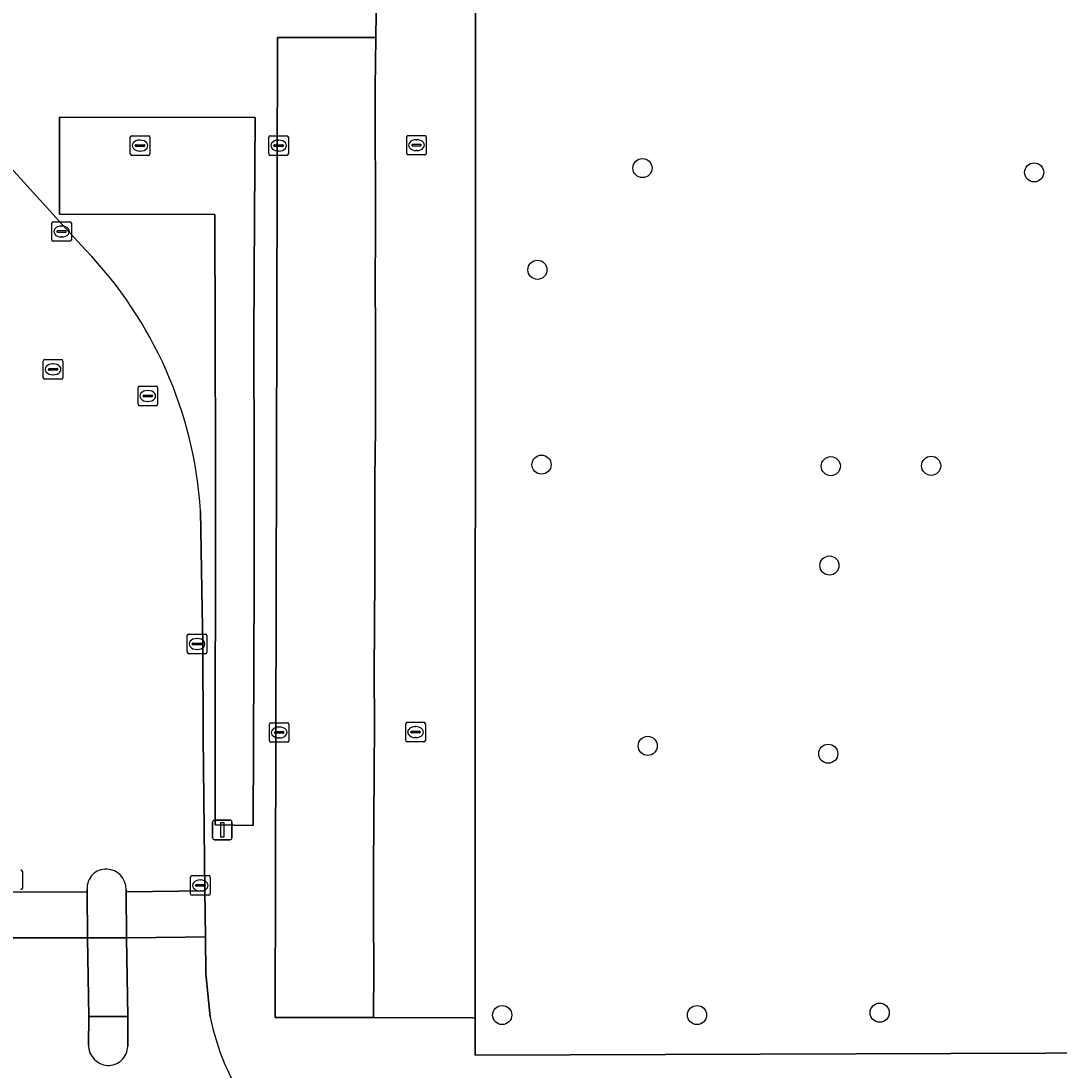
# Model space of a CAD drawing. Extents: x 161477 to 163040, y 383680 to 384871.
# Drawn here: x 162210 to 162263, y 384389 to 384442.6 of the extents above; entities that cross this region are included whole.
import ezdxf

# ---------------------------------------------------------------- set-up
doc = ezdxf.new("R2010")
doc.units = 0
for name, color, linetype in [('IMGEO_Boom', 7, 'Continuous'), ('IMGEO_Groenvoorziening', 7, 'Continuous'), ('IMGEO_Kolk', 7, 'Continuous'), ('IMGEO_Lichtmast', 7, 'Continuous'), ('IMGEO_Parkeervlak_open', 7, 'Continuous'), ('IMGEO_Rijbaan_lokaal_open', 7, 'Continuous'), ('IMGEO_Rioolput', 7, 'Continuous'), ('IMGEO_Verkeerseiland_open', 7, 'Continuous'), ('IMGEO_Voetpad_open', 7, 'Continuous')]:
    doc.layers.add(name, color=color, linetype=linetype)

msp = doc.modelspace()

# ---------------------------------------------------------------- linework, layer by layer
at = {"layer": 'IMGEO_Boom'}
for centre in [(162241.73, 384435.07), (162261.76, 384434.85), (162236.36, 384429.87), (162236.57, 384419.91), (162251.36, 384419.83), (162256.49, 384419.85), (162251.29, 384414.75), (162242, 384405.53), (162251.23, 384405.13), (162234.56, 384391.77), (162244.52, 384391.77), (162253.86, 384391.89)]:
    msp.add_circle(centre, 0.489, dxfattribs=at)
at = {"layer": 'IMGEO_Groenvoorziening'}
msp.add_lwpolyline([(162299.826, 384428.152), (162299.819, 384447.091), (162298.589, 384448.673), (162271.138, 384448.664), (162236.338, 384448.672), (162234.134, 384446.657), (162233.188, 384445.792), (162233.187, 384441.748), (162233.169, 384391.618), (162233.168, 384389.717), (162281.819, 384389.889), (162299.772, 384389.953), (162299.756, 384391.713), (162299.752, 384392.194), (162299.756, 384393.321), (162299.782, 384399.935)], close=True, dxfattribs=at)
at = {"layer": 'IMGEO_Kolk'}
for p, q in [((162215.539, 384435.793), (162215.539, 384436.645)), ((162215.614, 384436.719), (162216.466, 384436.719)), ((162216.54, 384436.645), (162216.54, 384435.793)), ((162222.626, 384435.793), (162222.626, 384436.645)), ((162222.701, 384436.719), (162223.553, 384436.719)), ((162223.627, 384436.645), (162223.627, 384435.793)), ((162229.676, 384435.816), (162229.676, 384436.668)), ((162229.751, 384436.742), (162230.603, 384436.742)), ((162230.677, 384436.668), (162230.677, 384435.816)), ((162215.798, 384436.213), (162215.798, 384436.225)), ((162216.236, 384436.176), (162215.838, 384436.176)), ((162215.841, 384436.262), (162216.239, 384436.262)), ((162216.027, 384436.499), (162216.052, 384436.499)), ((162216.282, 384436.225), (162216.282, 384436.213)), ((162222.885, 384436.213), (162222.885, 384436.225)), ((162223.323, 384436.176), (162222.925, 384436.176)), ((162222.928, 384436.262), (162223.326, 384436.262)), ((162223.114, 384436.499), (162223.139, 384436.499)), ((162223.369, 384436.225), (162223.369, 384436.213)), ((162229.935, 384436.236), (162229.935, 384436.248)), ((162230.373, 384436.199), (162229.975, 384436.199)), ((162229.978, 384436.285), (162230.376, 384436.285)), ((162230.164, 384436.522), (162230.189, 384436.522)), ((162230.419, 384436.248), (162230.419, 384436.236)), ((162216.466, 384435.719), (162215.614, 384435.719)), ((162216.05, 384435.939), (162216.025, 384435.939)), ((162223.553, 384435.719), (162222.701, 384435.719)), ((162223.137, 384435.939), (162223.112, 384435.939)), ((162230.603, 384435.742), (162229.751, 384435.742)), ((162230.187, 384435.962), (162230.162, 384435.962)), ((162211.604, 384432.328), (162212.456, 384432.328)), ((162211.529, 384431.402), (162211.529, 384432.254)), ((162211.788, 384431.822), (162211.788, 384431.834)), ((162212.226, 384431.785), (162211.828, 384431.785)), ((162211.831, 384431.871), (162212.229, 384431.871)), ((162212.017, 384432.108), (162212.042, 384432.108)), ((162212.272, 384431.834), (162212.272, 384431.822)), ((162212.53, 384432.254), (162212.53, 384431.402)), ((162212.456, 384431.328), (162211.604, 384431.328)), ((162212.04, 384431.548), (162212.015, 384431.548)), ((162218.454, 384410.315), (162218.454, 384411.167)), ((162218.529, 384411.241), (162219.381, 384411.241)), ((162218.942, 384411.021), (162218.967, 384411.021)), ((162219.455, 384411.167), (162219.455, 384410.315)), ((162218.713, 384410.735), (162218.713, 384410.747)), ((162219.151, 384410.698), (162218.753, 384410.698)), ((162218.756, 384410.784), (162219.154, 384410.784)), ((162218.965, 384410.461), (162218.94, 384410.461)), ((162219.197, 384410.747), (162219.197, 384410.735)), ((162219.381, 384410.241), (162218.529, 384410.241)), ((162222.654, 384405.79), (162222.654, 384406.642)), ((162222.729, 384406.716), (162223.581, 384406.716)), ((162223.655, 384406.642), (162223.655, 384405.79)), ((162229.628, 384405.809), (162229.628, 384406.661)), ((162229.703, 384406.735), (162230.555, 384406.735)), ((162230.629, 384406.661), (162230.629, 384405.809)), ((162222.913, 384406.21), (162222.913, 384406.222)), ((162223.351, 384406.173), (162222.953, 384406.173)), ((162222.956, 384406.259), (162223.354, 384406.259)), ((162223.142, 384406.496), (162223.167, 384406.496)), ((162223.397, 384406.222), (162223.397, 384406.21)), ((162229.887, 384406.229), (162229.887, 384406.241)), ((162230.325, 384406.192), (162229.927, 384406.192)), ((162229.93, 384406.278), (162230.328, 384406.278)), ((162230.116, 384406.515), (162230.141, 384406.515)), ((162230.371, 384406.241), (162230.371, 384406.229)), ((162223.581, 384405.716), (162222.729, 384405.716)), ((162223.165, 384405.936), (162223.14, 384405.936)), ((162230.555, 384405.735), (162229.703, 384405.735)), ((162230.139, 384405.955), (162230.114, 384405.955)), ((162210.027, 384399.111), (162210.027, 384398.259)), ((162218.623, 384397.97), (162218.623, 384398.822)), ((162218.698, 384398.896), (162219.55, 384398.896)), ((162219.111, 384398.676), (162219.136, 384398.676)), ((162219.624, 384398.822), (162219.624, 384397.97)), ((162218.882, 384398.39), (162218.882, 384398.402)), ((162219.32, 384398.353), (162218.922, 384398.353)), ((162218.925, 384398.439), (162219.323, 384398.439)), ((162219.134, 384398.116), (162219.109, 384398.116)), ((162219.366, 384398.402), (162219.366, 384398.39)), ((162219.55, 384397.896), (162218.698, 384397.896))]:
    msp.add_line(p, q, dxfattribs=at)
for points in [[(162215.539, 384435.793), (162215.539, 384436.645)], [(162215.614, 384436.719), (162216.466, 384436.719)], [(162216.54, 384436.645), (162216.54, 384435.793)], [(162222.626, 384435.793), (162222.626, 384436.645)], [(162222.701, 384436.719), (162223.553, 384436.719)], [(162223.627, 384436.645), (162223.627, 384435.793)], [(162229.676, 384435.816), (162229.676, 384436.668)], [(162229.751, 384436.742), (162230.603, 384436.742)], [(162230.677, 384436.668), (162230.677, 384435.816)], [(162216.466, 384435.719), (162215.614, 384435.719)], [(162223.553, 384435.719), (162222.701, 384435.719)], [(162230.603, 384435.742), (162229.751, 384435.742)], [(162211.604, 384432.328), (162212.456, 384432.328)], [(162211.529, 384431.402), (162211.529, 384432.254)], [(162212.53, 384432.254), (162212.53, 384431.402)], [(162212.456, 384431.328), (162211.604, 384431.328)], [(162218.454, 384410.315), (162218.454, 384411.167)], [(162218.529, 384411.241), (162219.381, 384411.241)], [(162219.455, 384411.167), (162219.455, 384410.315)], [(162219.381, 384410.241), (162218.529, 384410.241)], [(162222.654, 384405.79), (162222.654, 384406.642)], [(162222.729, 384406.716), (162223.581, 384406.716)], [(162223.655, 384406.642), (162223.655, 384405.79)], [(162229.628, 384405.809), (162229.628, 384406.661)], [(162229.703, 384406.735), (162230.555, 384406.735)], [(162230.629, 384406.661), (162230.629, 384405.809)], [(162223.581, 384405.716), (162222.729, 384405.716)], [(162230.555, 384405.735), (162229.703, 384405.735)], [(162210.027, 384399.111), (162210.027, 384398.259)], [(162218.623, 384397.97), (162218.623, 384398.822)], [(162218.698, 384398.896), (162219.55, 384398.896)], [(162219.624, 384398.822), (162219.624, 384397.97)], [(162219.55, 384397.896), (162218.698, 384397.896)]]:
    msp.add_lwpolyline(points, dxfattribs=at)
for centre, radius, start, end in [((162215.616, 384436.643), 0.0765, 91.552, 178.448), ((162215.616, 384436.643), 0.0765, 91.552, 178.448), ((162216.464, 384436.643), 0.0765, 1.552, 88.448), ((162216.464, 384436.643), 0.0765, 1.552, 88.448), ((162222.703, 384436.643), 0.0765, 91.552, 178.448), ((162222.703, 384436.643), 0.0765, 91.552, 178.448), ((162223.551, 384436.643), 0.0765, 1.552, 88.448), ((162223.551, 384436.643), 0.0765, 1.552, 88.448), ((162229.753, 384436.666), 0.0765, 91.552, 178.448), ((162229.753, 384436.666), 0.0765, 91.552, 178.448), ((162230.601, 384436.666), 0.0765, 1.552, 88.448), ((162230.601, 384436.666), 0.0765, 1.552, 88.448), ((162215.838, 384436.222), 0.0403, 85.8775, 175.7526), ((162215.835, 384436.212), 0.0366, 178.938, 274.7102), ((162216.239, 384436.219), 0.043, 264.8664, 352.4533), ((162216.243, 384436.224), 0.0386, 1.7309, 96.639), ((162222.925, 384436.222), 0.0403, 85.8775, 175.7526), ((162222.922, 384436.212), 0.0366, 178.938, 274.7102), ((162223.326, 384436.219), 0.043, 264.8664, 352.4533), ((162223.33, 384436.224), 0.0386, 1.7309, 96.639), ((162229.975, 384436.245), 0.0403, 85.8775, 175.7526), ((162229.972, 384436.235), 0.0366, 178.938, 274.7102), ((162230.376, 384436.242), 0.043, 264.8664, 352.4533), ((162230.38, 384436.247), 0.0386, 1.7309, 96.639), ((162215.616, 384435.795), 0.0765, 181.552, 268.448), ((162215.616, 384435.795), 0.0765, 181.552, 268.448), ((162216.464, 384435.795), 0.0765, 271.552, 358.448), ((162216.464, 384435.795), 0.0765, 271.552, 358.448), ((162222.703, 384435.795), 0.0765, 181.552, 268.448), ((162222.703, 384435.795), 0.0765, 181.552, 268.448), ((162223.551, 384435.795), 0.0765, 271.552, 358.448), ((162223.551, 384435.795), 0.0765, 271.552, 358.448), ((162229.753, 384435.818), 0.0765, 181.552, 268.448), ((162229.753, 384435.818), 0.0765, 181.552, 268.448), ((162230.601, 384435.818), 0.0765, 271.552, 358.448), ((162230.601, 384435.818), 0.0765, 271.552, 358.448), ((162211.606, 384432.252), 0.0765, 91.552, 178.448), ((162211.606, 384432.252), 0.0765, 91.552, 178.448), ((162212.454, 384432.252), 0.0765, 1.552, 88.448), ((162212.454, 384432.252), 0.0765, 1.552, 88.448), ((162211.828, 384431.831), 0.0403, 85.8775, 175.7526), ((162211.825, 384431.821), 0.0366, 178.938, 274.7102), ((162212.229, 384431.828), 0.043, 264.8664, 352.4533), ((162212.233, 384431.833), 0.0386, 1.7309, 96.639), ((162211.606, 384431.404), 0.0765, 181.552, 268.448), ((162211.606, 384431.404), 0.0765, 181.552, 268.448), ((162212.454, 384431.404), 0.0765, 271.552, 358.448), ((162212.454, 384431.404), 0.0765, 271.552, 358.448), ((162218.531, 384411.165), 0.0765, 91.552, 178.448), ((162218.531, 384411.165), 0.0765, 91.552, 178.448), ((162219.379, 384411.165), 0.0765, 1.552, 88.448), ((162219.379, 384411.165), 0.0765, 1.552, 88.448), ((162218.531, 384410.317), 0.0765, 181.552, 268.448), ((162218.531, 384410.317), 0.0765, 181.552, 268.448), ((162218.753, 384410.744), 0.0403, 85.8775, 175.7526), ((162218.75, 384410.734), 0.0366, 178.938, 274.7102), ((162219.154, 384410.741), 0.043, 264.8664, 352.4533), ((162219.158, 384410.746), 0.0386, 1.7309, 96.639), ((162219.379, 384410.317), 0.0765, 271.552, 358.448), ((162219.379, 384410.317), 0.0765, 271.552, 358.448), ((162222.731, 384406.64), 0.0765, 91.552, 178.448), ((162222.731, 384406.64), 0.0765, 91.552, 178.448), ((162223.579, 384406.64), 0.0765, 1.552, 88.448), ((162223.579, 384406.64), 0.0765, 1.552, 88.448), ((162229.705, 384406.659), 0.0765, 91.552, 178.448), ((162229.705, 384406.659), 0.0765, 91.552, 178.448), ((162230.553, 384406.659), 0.0765, 1.552, 88.448), ((162230.553, 384406.659), 0.0765, 1.552, 88.448), ((162222.953, 384406.219), 0.0403, 85.8775, 175.7526), ((162222.95, 384406.209), 0.0366, 178.938, 274.7102), ((162223.354, 384406.216), 0.043, 264.8664, 352.4533), ((162223.358, 384406.221), 0.0386, 1.7309, 96.639), ((162229.927, 384406.238), 0.0403, 85.8775, 175.7526), ((162229.924, 384406.228), 0.0366, 178.938, 274.7102), ((162230.328, 384406.235), 0.043, 264.8664, 352.4533), ((162230.332, 384406.24), 0.0386, 1.7309, 96.639), ((162222.731, 384405.792), 0.0765, 181.552, 268.448), ((162222.731, 384405.792), 0.0765, 181.552, 268.448), ((162223.579, 384405.792), 0.0765, 271.552, 358.448), ((162223.579, 384405.792), 0.0765, 271.552, 358.448), ((162229.705, 384405.811), 0.0765, 181.552, 268.448), ((162229.705, 384405.811), 0.0765, 181.552, 268.448), ((162230.553, 384405.811), 0.0765, 271.552, 358.448), ((162230.553, 384405.811), 0.0765, 271.552, 358.448), ((162209.951, 384399.109), 0.0765, 1.552, 88.448), ((162209.951, 384399.109), 0.0765, 1.552, 88.448), ((162218.7, 384398.82), 0.0765, 91.552, 178.448), ((162218.7, 384398.82), 0.0765, 91.552, 178.448), ((162219.548, 384398.82), 0.0765, 1.552, 88.448), ((162219.548, 384398.82), 0.0765, 1.552, 88.448), ((162209.951, 384398.261), 0.0765, 271.552, 358.448), ((162209.951, 384398.261), 0.0765, 271.552, 358.448), ((162218.7, 384397.972), 0.0765, 181.552, 268.448), ((162218.7, 384397.972), 0.0765, 181.552, 268.448), ((162218.922, 384398.399), 0.0403, 85.8775, 175.7526), ((162218.919, 384398.389), 0.0366, 178.938, 274.7102), ((162219.323, 384398.396), 0.043, 264.8664, 352.4533), ((162219.327, 384398.401), 0.0386, 1.7309, 96.639), ((162219.548, 384397.972), 0.0765, 271.552, 358.448), ((162219.548, 384397.972), 0.0765, 271.552, 358.448)]:
    msp.add_arc(centre, radius, start, end, dxfattribs=at)
for centre, major_axis, ratio, start_param, end_param in [((162216.026, 384436.219), (-0.387, 0.002), 0.722429, 4.712389, 7.853982), ((162216.051, 384436.219), (-0.39, 0.002), 0.717154, 1.570796, 4.712389), ((162223.113, 384436.219), (-0.387, 0.002), 0.722429, 4.712389, 7.853982), ((162223.138, 384436.219), (-0.39, 0.002), 0.717154, 1.570796, 4.712389), ((162230.163, 384436.242), (-0.387, 0.002), 0.722429, 4.712389, 7.853982), ((162230.188, 384436.242), (-0.39, 0.002), 0.717154, 1.570796, 4.712389), ((162212.016, 384431.828), (-0.387, 0.002), 0.722429, 4.712389, 7.853982), ((162212.041, 384431.828), (-0.39, 0.002), 0.717154, 1.570796, 4.712389), ((162218.941, 384410.741), (-0.387, 0.002), 0.722429, 4.712389, 7.853982), ((162218.966, 384410.741), (-0.39, 0.002), 0.717154, 1.570796, 4.712389), ((162223.141, 384406.216), (-0.387, 0.002), 0.722429, 4.712389, 7.853982), ((162223.166, 384406.216), (-0.39, 0.002), 0.717154, 1.570796, 4.712389), ((162230.115, 384406.235), (-0.387, 0.002), 0.722429, 4.712389, 7.853982), ((162230.14, 384406.235), (-0.39, 0.002), 0.717154, 1.570796, 4.712389), ((162219.11, 384398.396), (-0.387, 0.002), 0.722429, 4.712389, 7.853982), ((162219.135, 384398.396), (-0.39, 0.002), 0.717154, 1.570796, 4.712389)]:
    msp.add_ellipse(centre, major_axis=major_axis, ratio=ratio, start_param=start_param, end_param=end_param, dxfattribs=at)
at = {"layer": 'IMGEO_Lichtmast'}
for p, q in [((162219.849, 384401.735), (162220.639, 384401.735)), ((162220.639, 384401.735), (162219.849, 384401.735)), ((162219.749, 384400.835), (162219.749, 384401.635)), ((162219.749, 384401.635), (162219.749, 384400.835)), ((162220.739, 384401.635), (162220.739, 384400.835)), ((162220.739, 384400.835), (162220.739, 384401.635)), ((162220.639, 384400.735), (162219.849, 384400.735)), ((162219.849, 384400.735), (162220.639, 384400.735))]:
    msp.add_line(p, q, dxfattribs=at)
msp.add_lwpolyline([(162220.169, 384401.61), (162220.319, 384401.61), (162220.319, 384400.86), (162220.169, 384400.86), (162220.169, 384401.61)], dxfattribs=at)
for centre, start, end in [((162219.849, 384401.635), 90, 180), ((162219.849, 384401.635), 90, 180), ((162220.639, 384401.635), 0, 90), ((162220.639, 384401.635), 360, 90), ((162219.849, 384400.835), 180, 270), ((162219.849, 384400.835), 180, 270), ((162220.639, 384400.835), 270, 0), ((162220.639, 384400.835), 270, 0)]:
    msp.add_arc(centre, 0.1, start, end, dxfattribs=at)
at = {"layer": 'IMGEO_Parkeervlak_open'}
msp.add_lwpolyline([(162228.133, 384444.223), (162228.095, 384441.745), (162228.064, 384439.197), (162228.064, 384436.698), (162228.073, 384434.209), (162228.075, 384431.728), (162228.068, 384429.223), (162228.086, 384426.686), (162228.072, 384424.211), (162228.079, 384421.719), (162228.051, 384419.223), (162228.054, 384416.707), (162228.052, 384414.206), (162228.03, 384411.699), (162228.017, 384409.208), (162228.023, 384406.715), (162228.008, 384404.19), (162227.988, 384401.71), (162227.983, 384399.212), (162227.983, 384396.731), (162227.988, 384394.194), (162227.972, 384391.645), (162233.063, 384391.619), (162233.169, 384391.618), (162233.187, 384441.748), (162233.188, 384445.792)], dxfattribs=at)
msp.add_lwpolyline([(162221.877, 384420.154), (162221.867, 384426.4), (162221.894, 384432.636), (162221.93, 384437.663), (162211.921, 384437.67), (162211.93, 384432.709), (162219.873, 384432.705), (162219.888, 384426.469), (162219.893, 384420.235), (162219.894, 384413.986), (162219.884, 384407.725), (162219.881, 384401.492), (162221.827, 384401.458), (162221.878, 384413.871)], close=True, dxfattribs=at)
at = {"layer": 'IMGEO_Rijbaan_lokaal_open'}
for points in [[(162213.257, 384430.886), (162212.249, 384431.988), (162195.17, 384450.807)], [(162215.329, 384398.195), (162215.33, 384398.069), (162219.355, 384398.112), (162219.271, 384405.994), (162219.244, 384410.742), (162219.216, 384412.52), (162219.136, 384417.553)], [(162209.102, 384416.8), (162209.181, 384407.635), (162209.149, 384404.756), (162209.288, 384398.192), (162209.29, 384398.06), (162213.335, 384398.066), (162213.334, 384398.208)], [(162213.404, 384390.216), (162213.418, 384391.697), (162213.352, 384395.716), (162209.319, 384395.71), (162209.339, 384394.144), (162209.143, 384391.738)], [(162219.633, 384391.674), (162219.399, 384393.874), (162219.38, 384395.763), (162218.355, 384395.751), (162215.356, 384395.719), (162215.416, 384391.69), (162215.415, 384390.173)]]:
    msp.add_lwpolyline(points, dxfattribs=at)
for points in [[(162228.054, 384416.707), (162228.051, 384419.223), (162228.079, 384421.719), (162228.072, 384424.211), (162228.086, 384426.686), (162228.068, 384429.223), (162228.075, 384431.728), (162228.073, 384434.209), (162228.064, 384436.698), (162228.064, 384439.197), (162228.095, 384441.745), (162223.067, 384441.742), (162222.944, 384391.642), (162227.972, 384391.645), (162227.988, 384394.194), (162227.983, 384396.731), (162227.983, 384399.212), (162227.988, 384401.71), (162228.008, 384404.19), (162228.023, 384406.715), (162228.017, 384409.208), (162228.03, 384411.699), (162228.052, 384414.206)], [(162213.335, 384398.066), (162209.29, 384398.06), (162209.319, 384395.71), (162213.352, 384395.716)], [(162219.355, 384398.112), (162215.33, 384398.069), (162215.356, 384395.719), (162218.355, 384395.751), (162219.38, 384395.763)]]:
    msp.add_lwpolyline(points, close=True, dxfattribs=at)
for centre, radius, start, end in [((162197.882, 384416.144), 21.301, 3.793, 43.7958), ((162214.296, 384398.265), 0.964, 87.562, 183.401), ((162214.306, 384398.206), 1.023, 359.4101, 88.2701), ((162231.648, 384394.056), 12.249, 191.2132, 208.5435), ((162214.445, 384390.227), 1.041, 180.5883, 266.0861), ((162214.404, 384390.199), 1.011, 268.2805, 358.553)]:
    msp.add_arc(centre, radius, start, end, dxfattribs=at)
at = {"layer": 'IMGEO_Rioolput'}
for p, q in [((162211.094, 384424.355), (162211.094, 384425.207)), ((162211.169, 384425.281), (162212.021, 384425.281)), ((162211.353, 384424.775), (162211.353, 384424.787)), ((162211.396, 384424.824), (162211.794, 384424.824)), ((162211.582, 384425.061), (162211.607, 384425.061)), ((162211.837, 384424.787), (162211.837, 384424.775)), ((162212.095, 384425.207), (162212.095, 384424.355)), ((162212.021, 384424.281), (162211.169, 384424.281)), ((162211.791, 384424.738), (162211.393, 384424.738)), ((162211.605, 384424.501), (162211.58, 384424.501)), ((162215.937, 384422.994), (162215.937, 384423.846)), ((162216.012, 384423.92), (162216.864, 384423.92)), ((162216.938, 384423.846), (162216.938, 384422.994)), ((162216.196, 384423.414), (162216.196, 384423.426)), ((162216.634, 384423.377), (162216.236, 384423.377)), ((162216.239, 384423.463), (162216.637, 384423.463)), ((162216.425, 384423.7), (162216.45, 384423.7)), ((162216.68, 384423.426), (162216.68, 384423.414)), ((162216.864, 384422.92), (162216.012, 384422.92)), ((162216.448, 384423.14), (162216.423, 384423.14))]:
    msp.add_line(p, q, dxfattribs=at)
for points in [[(162211.094, 384424.355), (162211.094, 384425.207)], [(162211.169, 384425.281), (162212.021, 384425.281)], [(162212.095, 384425.207), (162212.095, 384424.355)], [(162212.021, 384424.281), (162211.169, 384424.281)], [(162215.937, 384422.994), (162215.937, 384423.846)], [(162216.012, 384423.92), (162216.864, 384423.92)], [(162216.938, 384423.846), (162216.938, 384422.994)], [(162216.864, 384422.92), (162216.012, 384422.92)]]:
    msp.add_lwpolyline(points, dxfattribs=at)
for centre, radius, start, end in [((162211.171, 384425.205), 0.0765, 91.552, 178.448), ((162211.171, 384425.205), 0.0765, 91.552, 178.448), ((162211.393, 384424.784), 0.0403, 85.8775, 175.7526), ((162211.798, 384424.786), 0.0386, 1.7309, 96.639), ((162212.019, 384425.205), 0.0765, 1.552, 88.448), ((162212.019, 384425.205), 0.0765, 1.552, 88.448), ((162211.171, 384424.357), 0.0765, 181.552, 268.448), ((162211.171, 384424.357), 0.0765, 181.552, 268.448), ((162211.39, 384424.774), 0.0366, 178.938, 274.7102), ((162211.794, 384424.781), 0.043, 264.8664, 352.4533), ((162212.019, 384424.357), 0.0765, 271.552, 358.448), ((162212.019, 384424.357), 0.0765, 271.552, 358.448), ((162216.014, 384423.844), 0.0765, 91.552, 178.448), ((162216.014, 384423.844), 0.0765, 91.552, 178.448), ((162216.862, 384423.844), 0.0765, 1.552, 88.448), ((162216.862, 384423.844), 0.0765, 1.552, 88.448), ((162216.236, 384423.423), 0.0403, 85.8775, 175.7526), ((162216.233, 384423.413), 0.0366, 178.938, 274.7102), ((162216.637, 384423.42), 0.043, 264.8664, 352.4533), ((162216.641, 384423.425), 0.0386, 1.7309, 96.639), ((162216.014, 384422.996), 0.0765, 181.552, 268.448), ((162216.014, 384422.996), 0.0765, 181.552, 268.448), ((162216.862, 384422.996), 0.0765, 271.552, 358.448), ((162216.862, 384422.996), 0.0765, 271.552, 358.448)]:
    msp.add_arc(centre, radius, start, end, dxfattribs=at)
for centre, major_axis, ratio, start_param, end_param in [((162211.581, 384424.781), (-0.387, 0.002), 0.722429, 4.712389, 7.853982), ((162211.606, 384424.781), (-0.39, 0.002), 0.717154, 1.570796, 4.712389), ((162216.424, 384423.42), (-0.387, 0.002), 0.722429, 4.712389, 7.853982), ((162216.449, 384423.42), (-0.39, 0.002), 0.717154, 1.570796, 4.712389)]:
    msp.add_ellipse(centre, major_axis=major_axis, ratio=ratio, start_param=start_param, end_param=end_param, dxfattribs=at)
at = {"layer": 'IMGEO_Verkeerseiland_open'}
for points in [[(162213.334, 384398.208), (162213.335, 384398.066), (162213.352, 384395.716), (162215.356, 384395.719), (162215.33, 384398.069)], [(162215.33, 384398.069), (162215.329, 384398.195)], [(162215.416, 384391.69), (162213.418, 384391.697), (162213.404, 384390.216)], [(162215.415, 384390.173), (162215.416, 384391.69)]]:
    msp.add_lwpolyline(points, dxfattribs=at)
for centre, radius, start, end in [((162214.296, 384398.265), 0.964, 87.562, 183.401), ((162214.306, 384398.206), 1.023, 359.4101, 88.2701), ((162214.445, 384390.227), 1.041, 180.5883, 266.0861), ((162214.404, 384390.199), 1.011, 268.2805, 358.553)]:
    msp.add_arc(centre, radius, start, end, dxfattribs=at)
at = {"layer": 'IMGEO_Voetpad_open'}
for points in [[(162195.17, 384450.807), (162212.249, 384431.988), (162213.257, 384430.886)], [(162219.136, 384417.553), (162219.216, 384412.52), (162219.244, 384410.742), (162219.271, 384405.994), (162219.355, 384398.112), (162219.38, 384395.763), (162219.399, 384393.874), (162219.633, 384391.674)]]:
    msp.add_lwpolyline(points, dxfattribs=at)
for points in [[(162228.095, 384441.745), (162228.133, 384444.223), (162228.165, 384446.697), (162234.134, 384446.657), (162236.338, 384448.672), (162271.138, 384448.664), (162298.589, 384448.673), (162299.819, 384447.091), (162299.826, 384428.152), (162299.782, 384399.935), (162299.756, 384393.321), (162299.752, 384392.194), (162299.756, 384391.713), (162299.772, 384389.953), (162281.819, 384389.889), (162233.168, 384389.717), (162233.169, 384391.618), (162233.063, 384391.619), (162227.972, 384391.645), (162222.944, 384391.642), (162223.067, 384441.742)], [(162221.93, 384437.663), (162221.894, 384432.636), (162221.867, 384426.4), (162221.877, 384420.154), (162221.878, 384413.871), (162221.827, 384401.458), (162219.881, 384401.492), (162219.884, 384407.725), (162219.894, 384413.986), (162219.893, 384420.235), (162219.888, 384426.469), (162219.873, 384432.705), (162211.93, 384432.709), (162211.921, 384437.67)], [(162215.356, 384395.719), (162213.352, 384395.716), (162213.418, 384391.697), (162215.416, 384391.69)]]:
    msp.add_lwpolyline(points, close=True, dxfattribs=at)
for centre, radius, start, end in [((162197.882, 384416.144), 21.301, 3.793, 43.7958), ((162231.648, 384394.056), 12.249, 191.2132, 208.5435)]:
    msp.add_arc(centre, radius, start, end, dxfattribs=at)

doc.saveas('drawing.dxf')
